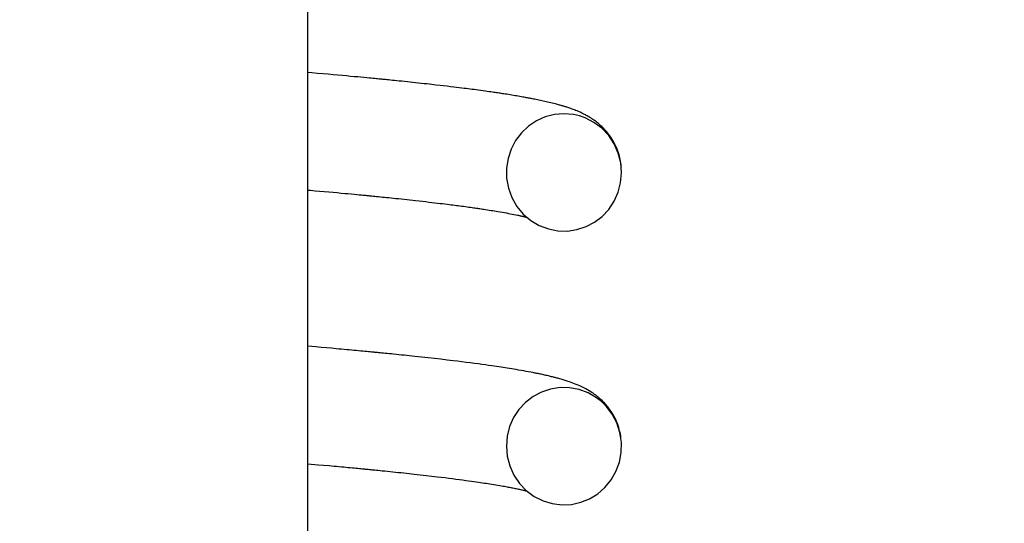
# Model space of a CAD drawing. Extents: x -285 to 5863, y 308 to 3178.
# Tile 350 of 622: x 1791.167 to 1791.84, y 972.536 to 972.879. Entities that reach past the tile are written whole.
import ezdxf

# ---------------------------------------------------------------- set-up
doc = ezdxf.new("R2010")
doc.units = 0
doc.header["$MEASUREMENT"] = 0
doc.header["$PDSIZE"] = 1
doc.layers.get('DEFPOINTS').update_dxf_attribs({"linetype": 'CONTINUOUS'})
doc.layers.add('DIM', color=3, linetype='CONTINUOUS')
doc.layers.add('SPILL-BUCKET', color=1, linetype='CONTINUOUS')
doc.styles.add('SIMPLEX', font='simplex')
doc.dimstyles.new('DIM64', dxfattribs={"dimscale": 64, "dimtxt": 0.09375, "dimasz": 0.09375, "dimexe": 0.0625, "dimexo": 0.0625, "dimgap": 0.046875, "dimtad": 1, "dimdec": 4, "dimzin": 3, "dimdsep": 46, "dimlunit": 4, "dimtxsty": 'SIMPLEX', "dimcen": 0, "dimclrd": 256, "dimclre": 256, "dimclrt": 256, "dimadec": 0, "dimazin": 0, "dimtfac": 1, "dimtdec": 4, "dimtmove": 0, "dimatfit": 3, "dimfxl": 1, "dimfrac": 2, "dimtolj": 1, "dimtzin": 0, "dimarcsym": 0})

# ---------------------------------------------------------------- blocks, each defined once
blk = doc.blocks.new('*D13')
at = {"layer": 'DEFPOINTS', "color": 0, "transparency": 16777216}
for p in [(1368.54722, 978.29596), (2031.77254, 978.01471), (1368.54722, 700.52328)]:
    blk.add_point(p, dxfattribs=at)
at = {"layer": 'DIM', "lineweight": -2, "transparency": 16777216}
for p, q in [((1368.54722, 974.29596), (1368.54722, 696.52328)), ((2031.77254, 974.01471), (2031.77254, 696.52328)), ((2025.77254, 700.52328), (1374.54722, 700.52328))]:
    blk.add_line(p, q, dxfattribs=at)
at = {"layer": 'DIM', "transparency": 16777216}
for points in [[(1374.54722, 701.52328), (1374.54722, 699.52328), (1368.54722, 700.52328)], [(2025.77254, 701.52328), (2025.77254, 699.52328), (2031.77254, 700.52328)]]:
    blk.add_solid(points, dxfattribs=at)
at = {"layer": 'DIM', "transparency": 16777216, "insert": (1700.15988, 708.09471), "char_height": 6, "attachment_point": 5, "style": 'SIMPLEX'}
blk.add_mtext('\\A1;55\'-3 1/4" (F.V. TANK SLAB)', dxfattribs=at)

msp = doc.modelspace()

# ---------------------------------------------------------------- linework, layer by layer
at = {"layer": 'SPILL-BUCKET', "color": 7, "linetype": 'Continuous'}
for p, q in [((1791.36384, 971.74672), (1791.36384, 973.25719)), ((1791.36667, 972.84311), (1791.36383, 972.84336)), ((1791.37047, 972.84278), (1791.36667, 972.84311)), ((1791.37423, 972.84246), (1791.37047, 972.84278)), ((1791.37772, 972.84215), (1791.37423, 972.84246)), ((1791.38118, 972.84184), (1791.37772, 972.84215)), ((1791.38431, 972.84156), (1791.38118, 972.84184)), ((1791.38743, 972.84128), (1791.38431, 972.84156)), ((1791.39022, 972.84103), (1791.38743, 972.84128)), ((1791.393, 972.84077), (1791.39022, 972.84103)), ((1791.39546, 972.84054), (1791.393, 972.84077)), ((1791.39791, 972.84032), (1791.39546, 972.84054)), ((1791.40006, 972.84011), (1791.39791, 972.84032)), ((1791.4022, 972.83992), (1791.40006, 972.84011)), ((1791.40404, 972.83974), (1791.4022, 972.83992)), ((1791.40588, 972.83957), (1791.40404, 972.83974)), ((1791.4072, 972.83944), (1791.40588, 972.83957)), ((1791.40851, 972.83931), (1791.4072, 972.83944)), ((1791.40962, 972.83921), (1791.40851, 972.83931)), ((1791.41074, 972.8391), (1791.40962, 972.83921)), ((1791.4117, 972.83901), (1791.41074, 972.8391)), ((1791.41265, 972.83891), (1791.4117, 972.83901)), ((1791.41349, 972.83883), (1791.41265, 972.83891)), ((1791.41432, 972.83875), (1791.41349, 972.83883)), ((1791.41509, 972.83867), (1791.41432, 972.83875)), ((1791.41586, 972.8386), (1791.41509, 972.83867)), ((1791.41685, 972.8385), (1791.41586, 972.8386)), ((1791.41783, 972.8384), (1791.41685, 972.8385)), ((1791.41903, 972.83828), (1791.41783, 972.8384)), ((1791.42023, 972.83817), (1791.41903, 972.83828)), ((1791.42164, 972.83802), (1791.42023, 972.83817)), ((1791.42304, 972.83788), (1791.42164, 972.83802)), ((1791.42465, 972.83772), (1791.42304, 972.83788)), ((1791.42625, 972.83756), (1791.42465, 972.83772)), ((1791.42806, 972.83737), (1791.42625, 972.83756)), ((1791.42985, 972.83719), (1791.42806, 972.83737)), ((1791.43184, 972.83698), (1791.42985, 972.83719)), ((1791.43382, 972.83677), (1791.43184, 972.83698)), ((1791.43564, 972.83658), (1791.43382, 972.83677)), ((1791.43746, 972.83639), (1791.43564, 972.83658)), ((1791.4394, 972.83618), (1791.43746, 972.83639)), ((1791.44132, 972.83597), (1791.4394, 972.83618)), ((1791.44321, 972.83576), (1791.44132, 972.83597)), ((1791.44507, 972.83556), (1791.44321, 972.83576)), ((1791.44685, 972.83536), (1791.44507, 972.83556)), ((1791.44861, 972.83517), (1791.44685, 972.83536)), ((1791.45138, 972.83485), (1791.44861, 972.83517)), ((1791.45412, 972.83454), (1791.45138, 972.83485)), ((1791.45661, 972.83425), (1791.45412, 972.83454)), ((1791.45906, 972.83396), (1791.45661, 972.83425)), ((1791.46127, 972.8337), (1791.45906, 972.83396)), ((1791.46346, 972.83344), (1791.46127, 972.8337)), ((1791.46536, 972.83321), (1791.46346, 972.83344)), ((1791.46725, 972.83298), (1791.46536, 972.83321)), ((1791.46892, 972.83277), (1791.46725, 972.83298)), ((1791.47057, 972.83256), (1791.46892, 972.83277)), ((1791.47202, 972.83238), (1791.47057, 972.83256)), ((1791.47345, 972.83219), (1791.47202, 972.83238)), ((1791.47477, 972.83202), (1791.47345, 972.83219)), ((1791.47608, 972.83185), (1791.47477, 972.83202)), ((1791.4775, 972.83167), (1791.47608, 972.83185)), ((1791.47891, 972.83148), (1791.4775, 972.83167)), ((1791.48043, 972.83128), (1791.47891, 972.83148)), ((1791.48194, 972.83107), (1791.48043, 972.83128)), ((1791.48355, 972.83085), (1791.48194, 972.83107)), ((1791.48515, 972.83063), (1791.48355, 972.83085)), ((1791.48639, 972.83046), (1791.48515, 972.83063)), ((1791.48762, 972.83029), (1791.48639, 972.83046)), ((1791.48875, 972.83013), (1791.48762, 972.83029)), ((1791.48987, 972.82996), (1791.48875, 972.83013)), ((1791.49088, 972.82982), (1791.48987, 972.82996)), ((1791.49188, 972.82967), (1791.49088, 972.82982)), ((1791.49279, 972.82954), (1791.49188, 972.82967)), ((1791.4937, 972.8294), (1791.49279, 972.82954)), ((1791.49442, 972.8293), (1791.4937, 972.8294)), ((1791.49514, 972.82919), (1791.49442, 972.8293)), ((1791.49598, 972.82906), (1791.49514, 972.82919)), ((1791.49681, 972.82893), (1791.49598, 972.82906)), ((1791.49776, 972.82879), (1791.49681, 972.82893)), ((1791.4987, 972.82864), (1791.49776, 972.82879)), ((1791.49976, 972.82848), (1791.4987, 972.82864)), ((1791.5008, 972.82831), (1791.49976, 972.82848)), ((1791.50196, 972.82813), (1791.5008, 972.82831)), ((1791.5031, 972.82794), (1791.50196, 972.82813)), ((1791.50427, 972.82775), (1791.5031, 972.82794)), ((1791.50543, 972.82756), (1791.50427, 972.82775)), ((1791.50649, 972.82738), (1791.50543, 972.82756)), ((1791.50753, 972.8272), (1791.50649, 972.82738)), ((1791.50863, 972.82701), (1791.50753, 972.8272)), ((1791.50972, 972.82682), (1791.50863, 972.82701)), ((1791.51067, 972.82665), (1791.50972, 972.82682)), ((1791.51162, 972.82649), (1791.51067, 972.82665)), ((1791.51244, 972.82634), (1791.51162, 972.82649)), ((1791.51326, 972.82619), (1791.51244, 972.82634)), ((1791.51396, 972.82606), (1791.51326, 972.82619)), ((1791.51465, 972.82593), (1791.51396, 972.82606)), ((1791.51525, 972.82581), (1791.51465, 972.82593)), ((1791.51585, 972.8257), (1791.51525, 972.82581)), ((1791.51645, 972.82559), (1791.51585, 972.8257)), ((1791.51704, 972.82547), (1791.51645, 972.82559)), ((1791.51797, 972.82529), (1791.51704, 972.82547)), ((1791.5189, 972.82511), (1791.51797, 972.82529)), ((1791.51984, 972.82492), (1791.5189, 972.82511)), ((1791.52078, 972.82473), (1791.51984, 972.82492)), ((1791.52174, 972.82453), (1791.52078, 972.82473)), ((1791.52269, 972.82433), (1791.52174, 972.82453)), ((1791.52367, 972.82412), (1791.52269, 972.82433)), ((1791.52464, 972.82391), (1791.52367, 972.82412)), ((1791.52564, 972.82369), (1791.52464, 972.82391)), ((1791.52664, 972.82347), (1791.52564, 972.82369)), ((1791.52765, 972.82323), (1791.52664, 972.82347)), ((1791.52865, 972.823), (1791.52765, 972.82323)), ((1791.52973, 972.82274), (1791.52865, 972.823)), ((1791.53081, 972.82248), (1791.52973, 972.82274)), ((1791.53193, 972.82219), (1791.53081, 972.82248)), ((1791.53303, 972.82191), (1791.53193, 972.82219)), ((1791.53375, 972.82172), (1791.53303, 972.82191)), ((1791.53446, 972.82153), (1791.53375, 972.82172)), ((1791.53511, 972.82135), (1791.53446, 972.82153)), ((1791.53575, 972.82117), (1791.53511, 972.82135)), ((1791.53229, 972.81466), (1791.52598, 972.81303)), ((1791.53879, 972.8152), (1791.53229, 972.81466)), ((1791.53631, 972.82102), (1791.53575, 972.82117)), ((1791.53687, 972.82085), (1791.53631, 972.82102)), ((1791.53736, 972.82071), (1791.53687, 972.82085)), ((1791.53785, 972.82057), (1791.53736, 972.82071)), ((1791.53832, 972.82043), (1791.53785, 972.82057)), ((1791.53878, 972.82029), (1791.53832, 972.82043)), ((1791.53925, 972.82015), (1791.53878, 972.82029)), ((1791.54528, 972.81466), (1791.53879, 972.8152)), ((1791.53971, 972.82), (1791.53925, 972.82015)), ((1791.54027, 972.81983), (1791.53971, 972.82)), ((1791.54083, 972.81965), (1791.54027, 972.81983)), ((1791.54146, 972.81944), (1791.54083, 972.81965)), ((1791.5421, 972.81922), (1791.54146, 972.81944)), ((1791.54283, 972.81897), (1791.5421, 972.81922)), ((1791.54355, 972.81872), (1791.54283, 972.81897)), ((1791.54434, 972.81844), (1791.54355, 972.81872)), ((1791.54512, 972.81815), (1791.54434, 972.81844)), ((1791.54589, 972.81785), (1791.54512, 972.81815)), ((1791.54934, 972.81374), (1791.54528, 972.81466)), ((1791.54667, 972.81755), (1791.54589, 972.81785)), ((1791.54773, 972.81712), (1791.54667, 972.81755)), ((1791.54879, 972.81666), (1791.54773, 972.81712)), ((1791.54983, 972.8162), (1791.54879, 972.81666)), ((1791.55089, 972.81571), (1791.54983, 972.8162)), ((1791.55135, 972.81549), (1791.55089, 972.81571)), ((1791.55182, 972.81526), (1791.55135, 972.81549)), ((1791.55234, 972.815), (1791.55182, 972.81526)), ((1791.55287, 972.81473), (1791.55234, 972.815)), ((1791.55344, 972.81443), (1791.55287, 972.81473)), ((1791.52003, 972.81037), (1791.51459, 972.80673)), ((1791.52598, 972.81303), (1791.52003, 972.81037)), ((1791.55328, 972.81239), (1791.54934, 972.81374)), ((1791.55928, 972.80933), (1791.55328, 972.81239)), ((1791.55402, 972.81411), (1791.55344, 972.81443)), ((1791.55464, 972.81377), (1791.55402, 972.81411)), ((1791.55525, 972.81342), (1791.55464, 972.81377)), ((1791.55581, 972.81309), (1791.55525, 972.81342)), ((1791.55637, 972.81275), (1791.55581, 972.81309)), ((1791.55686, 972.81245), (1791.55637, 972.81275)), ((1791.55735, 972.81214), (1791.55686, 972.81245)), ((1791.55794, 972.81175), (1791.55735, 972.81214)), ((1791.55854, 972.81135), (1791.55794, 972.81175)), ((1791.55912, 972.81095), (1791.55854, 972.81135)), ((1791.55971, 972.81052), (1791.55912, 972.81095)), ((1791.56467, 972.80531), (1791.55928, 972.80933)), ((1791.56033, 972.81008), (1791.55971, 972.81052)), ((1791.56094, 972.80961), (1791.56033, 972.81008)), ((1791.56162, 972.80907), (1791.56094, 972.80961)), ((1791.56232, 972.8085), (1791.56162, 972.80907)), ((1791.56313, 972.8078), (1791.56232, 972.8085)), ((1791.56396, 972.80706), (1791.56313, 972.8078)), ((1791.50982, 972.80225), (1791.5058, 972.79697)), ((1791.51459, 972.80673), (1791.50982, 972.80225)), ((1791.56485, 972.80622), (1791.56396, 972.80706)), ((1791.56936, 972.80034), (1791.56467, 972.80531)), ((1791.56573, 972.80535), (1791.56485, 972.80622)), ((1791.56652, 972.80452), (1791.56573, 972.80535)), ((1791.5673, 972.80366), (1791.56652, 972.80452)), ((1791.56798, 972.80286), (1791.5673, 972.80366)), ((1791.56866, 972.80204), (1791.56798, 972.80286)), ((1791.56935, 972.80115), (1791.56866, 972.80204)), ((1791.57003, 972.80024), (1791.56935, 972.80115)), ((1791.5058, 972.79697), (1791.50269, 972.7911)), ((1791.57314, 972.79465), (1791.56936, 972.80034)), ((1791.57074, 972.79921), (1791.57003, 972.80024)), ((1791.57143, 972.79816), (1791.57074, 972.79921)), ((1791.57215, 972.79698), (1791.57143, 972.79816)), ((1791.57284, 972.79578), (1791.57215, 972.79698)), ((1791.57351, 972.79451), (1791.57284, 972.79578)), ((1791.57591, 972.78836), (1791.57314, 972.79465)), ((1791.57415, 972.79319), (1791.57351, 972.79451)), ((1791.50269, 972.7911), (1791.50057, 972.78467)), ((1791.57448, 972.79247), (1791.57415, 972.79319)), ((1791.5748, 972.79173), (1791.57448, 972.79247)), ((1791.57507, 972.79105), (1791.5748, 972.79173)), ((1791.57534, 972.79036), (1791.57507, 972.79105)), ((1791.57557, 972.78974), (1791.57534, 972.79036)), ((1791.5758, 972.7891), (1791.57557, 972.78974)), ((1791.576, 972.78849), (1791.5758, 972.7891)), ((1791.57759, 972.7817), (1791.57591, 972.78836)), ((1791.5762, 972.78786), (1791.576, 972.78849)), ((1791.57645, 972.78706), (1791.5762, 972.78786)), ((1791.50057, 972.78467), (1791.49954, 972.77799)), ((1791.57667, 972.78624), (1791.57645, 972.78706)), ((1791.57693, 972.78521), (1791.57667, 972.78624)), ((1791.57717, 972.78416), (1791.57693, 972.78521)), ((1791.57742, 972.7829), (1791.57717, 972.78416)), ((1791.57763, 972.78164), (1791.57742, 972.7829)), ((1791.57812, 972.77489), (1791.57759, 972.7817)), ((1791.57782, 972.78018), (1791.57763, 972.78164)), ((1791.49954, 972.77799), (1791.49964, 972.77114)), ((1791.57751, 972.76809), (1791.57812, 972.77489)), ((1791.57797, 972.77872), (1791.57782, 972.78018)), ((1791.57799, 972.77844), (1791.57797, 972.77872)), ((1791.49964, 972.77114), (1791.50087, 972.7644)), ((1791.5758, 972.76158), (1791.57751, 972.76809)), ((1791.36383, 972.76312), (1791.36573, 972.76296)), ((1791.36573, 972.76296), (1791.36878, 972.76269)), ((1791.36878, 972.76269), (1791.37181, 972.76242)), ((1791.37181, 972.76242), (1791.37503, 972.76213)), ((1791.37503, 972.76213), (1791.37823, 972.76184)), ((1791.37823, 972.76184), (1791.38111, 972.76158)), ((1791.38111, 972.76158), (1791.38397, 972.76133)), ((1791.38397, 972.76133), (1791.38652, 972.76109)), ((1791.38652, 972.76109), (1791.38904, 972.76086)), ((1791.38904, 972.76086), (1791.39127, 972.76065)), ((1791.39127, 972.76065), (1791.39348, 972.76044)), ((1791.50087, 972.7644), (1791.50324, 972.75794)), ((1791.57304, 972.75544), (1791.5758, 972.76158)), ((1791.57665, 972.76431), (1791.57668, 972.76444)), ((1791.39348, 972.76044), (1791.39539, 972.76026)), ((1791.39539, 972.76026), (1791.3973, 972.76008)), ((1791.3973, 972.76008), (1791.39891, 972.75993)), ((1791.39891, 972.75993), (1791.40051, 972.75978)), ((1791.40051, 972.75978), (1791.40143, 972.75969)), ((1791.40143, 972.75969), (1791.40235, 972.7596)), ((1791.40235, 972.7596), (1791.40316, 972.75952)), ((1791.40316, 972.75952), (1791.40397, 972.75944)), ((1791.40397, 972.75944), (1791.40468, 972.75937)), ((1791.40468, 972.75937), (1791.4054, 972.7593)), ((1791.4054, 972.7593), (1791.40606, 972.75924)), ((1791.40606, 972.75924), (1791.40672, 972.75917)), ((1791.40672, 972.75917), (1791.4076, 972.75908)), ((1791.4076, 972.75908), (1791.40847, 972.759)), ((1791.40847, 972.759), (1791.40962, 972.75889)), ((1791.40962, 972.75889), (1791.41075, 972.75877)), ((1791.41075, 972.75877), (1791.41215, 972.75864)), ((1791.41215, 972.75864), (1791.41353, 972.7585)), ((1791.41353, 972.7585), (1791.41484, 972.75836)), ((1791.41484, 972.75836), (1791.41615, 972.75823)), ((1791.41615, 972.75823), (1791.41761, 972.75808)), ((1791.41761, 972.75808), (1791.41907, 972.75793)), ((1791.41907, 972.75793), (1791.42069, 972.75777)), ((1791.42069, 972.75777), (1791.4223, 972.7576)), ((1791.4223, 972.7576), (1791.42406, 972.75742)), ((1791.42406, 972.75742), (1791.4258, 972.75724)), ((1791.4258, 972.75724), (1791.4277, 972.75703)), ((1791.4277, 972.75703), (1791.42958, 972.75683)), ((1791.42958, 972.75683), (1791.43158, 972.75662)), ((1791.43158, 972.75662), (1791.43356, 972.7564)), ((1791.43356, 972.7564), (1791.43546, 972.7562)), ((1791.43546, 972.7562), (1791.43735, 972.75599)), ((1791.43735, 972.75599), (1791.43978, 972.75572)), ((1791.43978, 972.75572), (1791.44218, 972.75545)), ((1791.44218, 972.75545), (1791.44439, 972.7552)), ((1791.44439, 972.7552), (1791.44658, 972.75494)), ((1791.44658, 972.75494), (1791.44858, 972.75471)), ((1791.44858, 972.75471), (1791.45057, 972.75447)), ((1791.45057, 972.75447), (1791.45238, 972.75426)), ((1791.45238, 972.75426), (1791.45417, 972.75404)), ((1791.45417, 972.75404), (1791.45583, 972.75384)), ((1791.50324, 972.75794), (1791.50666, 972.75198)), ((1791.56936, 972.74994), (1791.57304, 972.75544)), ((1791.45583, 972.75384), (1791.45747, 972.75364)), ((1791.45747, 972.75364), (1791.45894, 972.75346)), ((1791.45894, 972.75346), (1791.4604, 972.75328)), ((1791.4604, 972.75328), (1791.4617, 972.75311)), ((1791.4617, 972.75311), (1791.46298, 972.75295)), ((1791.46298, 972.75295), (1791.46414, 972.7528)), ((1791.46414, 972.7528), (1791.46528, 972.75265)), ((1791.46528, 972.75265), (1791.46647, 972.7525)), ((1791.46647, 972.7525), (1791.46765, 972.75235)), ((1791.46765, 972.75235), (1791.4689, 972.75218)), ((1791.4689, 972.75218), (1791.47014, 972.75201)), ((1791.47014, 972.75201), (1791.47145, 972.75184)), ((1791.47145, 972.75184), (1791.47275, 972.75166)), ((1791.47275, 972.75166), (1791.47387, 972.75151)), ((1791.47387, 972.75151), (1791.47498, 972.75135)), ((1791.47498, 972.75135), (1791.47602, 972.7512)), ((1791.47602, 972.7512), (1791.47705, 972.75106)), ((1791.47705, 972.75106), (1791.47797, 972.75093)), ((1791.47797, 972.75093), (1791.47888, 972.7508)), ((1791.47888, 972.7508), (1791.4797, 972.75068)), ((1791.4797, 972.75068), (1791.4805, 972.75056)), ((1791.4805, 972.75056), (1791.48135, 972.75044)), ((1791.48135, 972.75044), (1791.48219, 972.75031)), ((1791.48219, 972.75031), (1791.48314, 972.75017)), ((1791.48314, 972.75017), (1791.48407, 972.75003)), ((1791.48407, 972.75003), (1791.48531, 972.74984)), ((1791.48531, 972.74984), (1791.48652, 972.74965)), ((1791.48652, 972.74965), (1791.48776, 972.74946)), ((1791.48776, 972.74946), (1791.48898, 972.74926)), ((1791.48898, 972.74926), (1791.49018, 972.74907)), ((1791.49018, 972.74907), (1791.49136, 972.74888)), ((1791.49136, 972.74888), (1791.49252, 972.74869)), ((1791.49252, 972.74869), (1791.49365, 972.7485)), ((1791.49365, 972.7485), (1791.49522, 972.74823)), ((1791.49522, 972.74823), (1791.49674, 972.74796)), ((1791.49674, 972.74796), (1791.49818, 972.74771)), ((1791.49818, 972.74771), (1791.49957, 972.74746)), ((1791.49957, 972.74746), (1791.50087, 972.74721)), ((1791.50087, 972.74721), (1791.50213, 972.74697)), ((1791.50666, 972.75198), (1791.51101, 972.74674)), ((1791.56484, 972.74512), (1791.56936, 972.74994)), ((1791.50213, 972.74697), (1791.50341, 972.74673)), ((1791.50341, 972.74673), (1791.50464, 972.74648)), ((1791.50464, 972.74648), (1791.50592, 972.74622)), ((1791.50592, 972.74622), (1791.50715, 972.74596)), ((1791.50715, 972.74596), (1791.50764, 972.74585)), ((1791.50764, 972.74585), (1791.50813, 972.74575)), ((1791.50813, 972.74575), (1791.50856, 972.74565)), ((1791.50856, 972.74565), (1791.50898, 972.74556)), ((1791.50898, 972.74556), (1791.50935, 972.74547)), ((1791.50935, 972.74547), (1791.50971, 972.74539)), ((1791.50971, 972.74539), (1791.51002, 972.74532)), ((1791.51002, 972.74532), (1791.51033, 972.74525)), ((1791.51033, 972.74525), (1791.51059, 972.74519)), ((1791.51059, 972.74519), (1791.51085, 972.74513)), ((1791.51085, 972.74513), (1791.51114, 972.74506)), ((1791.51101, 972.74674), (1791.51619, 972.74232)), ((1791.51114, 972.74506), (1791.51142, 972.74499)), ((1791.51142, 972.74499), (1791.51175, 972.74491)), ((1791.51175, 972.74491), (1791.51208, 972.74483)), ((1791.51208, 972.74483), (1791.51246, 972.74473)), ((1791.51246, 972.74473), (1791.51283, 972.74464)), ((1791.51283, 972.74464), (1791.51343, 972.74449)), ((1791.51619, 972.74232), (1791.52194, 972.73892)), ((1791.55386, 972.73813), (1791.55964, 972.74117)), ((1791.55964, 972.74117), (1791.56484, 972.74512)), ((1791.52194, 972.73892), (1791.5282, 972.73654)), ((1791.5282, 972.73654), (1791.53465, 972.73529)), ((1791.53465, 972.73529), (1791.54123, 972.73514)), ((1791.54123, 972.73514), (1791.54767, 972.73611)), ((1791.54767, 972.73611), (1791.55386, 972.73813)), ((1791.36923, 972.65596), (1791.36384, 972.65642)), ((1791.37288, 972.65564), (1791.36923, 972.65596)), ((1791.37649, 972.65532), (1791.37288, 972.65564)), ((1791.3799, 972.65502), (1791.37649, 972.65532)), ((1791.38329, 972.65472), (1791.3799, 972.65502)), ((1791.38509, 972.65456), (1791.38329, 972.65472)), ((1791.3869, 972.65439), (1791.38509, 972.65456)), ((1791.38864, 972.65423), (1791.3869, 972.65439)), ((1791.39037, 972.65408), (1791.38864, 972.65423)), ((1791.39204, 972.65392), (1791.39037, 972.65408)), ((1791.3937, 972.65377), (1791.39204, 972.65392)), ((1791.39531, 972.65362), (1791.3937, 972.65377)), ((1791.39691, 972.65347), (1791.39531, 972.65362)), ((1791.39845, 972.65333), (1791.39691, 972.65347)), ((1791.39998, 972.65319), (1791.39845, 972.65333)), ((1791.40143, 972.65305), (1791.39998, 972.65319)), ((1791.40288, 972.65291), (1791.40143, 972.65305)), ((1791.40413, 972.6528), (1791.40288, 972.65291)), ((1791.40537, 972.65268), (1791.40413, 972.6528)), ((1791.4064, 972.65258), (1791.40537, 972.65268)), ((1791.40743, 972.65248), (1791.4064, 972.65258)), ((1791.40806, 972.65242), (1791.40743, 972.65248)), ((1791.40868, 972.65236), (1791.40806, 972.65242)), ((1791.40919, 972.65231), (1791.40868, 972.65236)), ((1791.4097, 972.65226), (1791.40919, 972.65231)), ((1791.4101, 972.65223), (1791.4097, 972.65226)), ((1791.41049, 972.65219), (1791.4101, 972.65223)), ((1791.41096, 972.65214), (1791.41049, 972.65219)), ((1791.41142, 972.6521), (1791.41096, 972.65214)), ((1791.41208, 972.65203), (1791.41142, 972.6521)), ((1791.41273, 972.65197), (1791.41208, 972.65203)), ((1791.41357, 972.65189), (1791.41273, 972.65197)), ((1791.41441, 972.65181), (1791.41357, 972.65189)), ((1791.41554, 972.65169), (1791.41441, 972.65181)), ((1791.41666, 972.65158), (1791.41554, 972.65169)), ((1791.418, 972.65145), (1791.41666, 972.65158)), ((1791.41934, 972.65132), (1791.418, 972.65145)), ((1791.42089, 972.65117), (1791.41934, 972.65132)), ((1791.42242, 972.65101), (1791.42089, 972.65117)), ((1791.42417, 972.65083), (1791.42242, 972.65101)), ((1791.42591, 972.65066), (1791.42417, 972.65083)), ((1791.42778, 972.65046), (1791.42591, 972.65066)), ((1791.42964, 972.65027), (1791.42778, 972.65046)), ((1791.43149, 972.65008), (1791.42964, 972.65027)), ((1791.43332, 972.64989), (1791.43149, 972.65008)), ((1791.43514, 972.6497), (1791.43332, 972.64989)), ((1791.43695, 972.6495), (1791.43514, 972.6497)), ((1791.44153, 972.64901), (1791.43695, 972.6495)), ((1791.44602, 972.64852), (1791.44153, 972.64901)), ((1791.45041, 972.64803), (1791.44602, 972.64852)), ((1791.45471, 972.64754), (1791.45041, 972.64803)), ((1791.45892, 972.64705), (1791.45471, 972.64754)), ((1791.46303, 972.64655), (1791.45892, 972.64705)), ((1791.4661, 972.64618), (1791.46303, 972.64655)), ((1791.46913, 972.64581), (1791.4661, 972.64618)), ((1791.47208, 972.64543), (1791.46913, 972.64581)), ((1791.47497, 972.64506), (1791.47208, 972.64543)), ((1791.47767, 972.64471), (1791.47497, 972.64506)), ((1791.48032, 972.64436), (1791.47767, 972.64471)), ((1791.48276, 972.64403), (1791.48032, 972.64436)), ((1791.48516, 972.6437), (1791.48276, 972.64403)), ((1791.48736, 972.64339), (1791.48516, 972.6437)), ((1791.48953, 972.64308), (1791.48736, 972.64339)), ((1791.49118, 972.64284), (1791.48953, 972.64308)), ((1791.49282, 972.6426), (1791.49118, 972.64284)), ((1791.49432, 972.64238), (1791.49282, 972.6426)), ((1791.49581, 972.64215), (1791.49432, 972.64238)), ((1791.49723, 972.64194), (1791.49581, 972.64215)), ((1791.49863, 972.64172), (1791.49723, 972.64194)), ((1791.5001, 972.64149), (1791.49863, 972.64172)), ((1791.50156, 972.64125), (1791.5001, 972.64149)), ((1791.5031, 972.641), (1791.50156, 972.64125)), ((1791.50463, 972.64075), (1791.5031, 972.641)), ((1791.50623, 972.64049), (1791.50463, 972.64075)), ((1791.5078, 972.64022), (1791.50623, 972.64049)), ((1791.50956, 972.63991), (1791.5078, 972.64022)), ((1791.51129, 972.63961), (1791.50956, 972.63991)), ((1791.51293, 972.63931), (1791.51129, 972.63961)), ((1791.51453, 972.63902), (1791.51293, 972.63931)), ((1791.51605, 972.63873), (1791.51453, 972.63902)), ((1791.51755, 972.63844), (1791.51605, 972.63873)), ((1791.51826, 972.6383), (1791.51755, 972.63844)), ((1791.51896, 972.63816), (1791.51826, 972.6383)), ((1791.51967, 972.63802), (1791.51896, 972.63816)), ((1791.52037, 972.63788), (1791.51967, 972.63802)), ((1791.52107, 972.63774), (1791.52037, 972.63788)), ((1791.52176, 972.63759), (1791.52107, 972.63774)), ((1791.5225, 972.63744), (1791.52176, 972.63759)), ((1791.52323, 972.63728), (1791.5225, 972.63744)), ((1791.52402, 972.63711), (1791.52323, 972.63728)), ((1791.5248, 972.63694), (1791.52402, 972.63711)), ((1791.52565, 972.63675), (1791.5248, 972.63694)), ((1791.52648, 972.63657), (1791.52565, 972.63675)), ((1791.52734, 972.63637), (1791.52648, 972.63657)), ((1791.52819, 972.63617), (1791.52734, 972.63637)), ((1791.52894, 972.63599), (1791.52819, 972.63617)), ((1791.52968, 972.63582), (1791.52894, 972.63599)), ((1791.53036, 972.63565), (1791.52968, 972.63582)), ((1791.53105, 972.63548), (1791.53036, 972.63565)), ((1791.53161, 972.63534), (1791.53105, 972.63548)), ((1791.53217, 972.6352), (1791.53161, 972.63534)), ((1791.53275, 972.63505), (1791.53217, 972.6352)), ((1791.53333, 972.6349), (1791.53275, 972.63505)), ((1791.53398, 972.63472), (1791.53333, 972.6349)), ((1791.53463, 972.63455), (1791.53398, 972.63472)), ((1791.53536, 972.63435), (1791.53463, 972.63455)), ((1791.53608, 972.63415), (1791.53536, 972.63435)), ((1791.53681, 972.63394), (1791.53608, 972.63415)), ((1791.53754, 972.63373), (1791.53681, 972.63394)), ((1791.53823, 972.63352), (1791.53754, 972.63373)), ((1791.53892, 972.63331), (1791.53823, 972.63352)), ((1791.53958, 972.63311), (1791.53892, 972.63331)), ((1791.54024, 972.6329), (1791.53958, 972.63311)), ((1791.54091, 972.63268), (1791.54024, 972.6329)), ((1791.52967, 972.62718), (1791.52349, 972.62512)), ((1791.53611, 972.62818), (1791.52967, 972.62718)), ((1791.54266, 972.62807), (1791.53611, 972.62818)), ((1791.54157, 972.63247), (1791.54091, 972.63268)), ((1791.54268, 972.63209), (1791.54157, 972.63247)), ((1791.54911, 972.62686), (1791.54266, 972.62807)), ((1791.54379, 972.6317), (1791.54268, 972.63209)), ((1791.54492, 972.63129), (1791.54379, 972.6317)), ((1791.54606, 972.63085), (1791.54492, 972.63129)), ((1791.54723, 972.63039), (1791.54606, 972.63085)), ((1791.54841, 972.62989), (1791.54723, 972.63039)), ((1791.54971, 972.62932), (1791.54841, 972.62989)), ((1791.55526, 972.62458), (1791.54911, 972.62686)), ((1791.55103, 972.62871), (1791.54971, 972.62932)), ((1791.55234, 972.62807), (1791.55103, 972.62871)), ((1791.55367, 972.62737), (1791.55234, 972.62807)), ((1791.55482, 972.62673), (1791.55367, 972.62737)), ((1791.556, 972.62604), (1791.55482, 972.62673)), ((1791.51773, 972.62205), (1791.51255, 972.61807)), ((1791.52349, 972.62512), (1791.51773, 972.62205)), ((1791.56094, 972.62131), (1791.55526, 972.62458)), ((1791.55705, 972.62539), (1791.556, 972.62604)), ((1791.55815, 972.62468), (1791.55705, 972.62539)), ((1791.55866, 972.62433), (1791.55815, 972.62468)), ((1791.55918, 972.62397), (1791.55866, 972.62433)), ((1791.55975, 972.62357), (1791.55918, 972.62397)), ((1791.56031, 972.62315), (1791.55975, 972.62357)), ((1791.56077, 972.6228), (1791.56031, 972.62315)), ((1791.56124, 972.62244), (1791.56077, 972.6228)), ((1791.5644, 972.61861), (1791.56094, 972.62131)), ((1791.56159, 972.62216), (1791.56124, 972.62244)), ((1791.56195, 972.62187), (1791.56159, 972.62216)), ((1791.56224, 972.62163), (1791.56195, 972.62187)), ((1791.56254, 972.62138), (1791.56224, 972.62163)), ((1791.56292, 972.62105), (1791.56254, 972.62138)), ((1791.5633, 972.62072), (1791.56292, 972.62105)), ((1791.56377, 972.6203), (1791.5633, 972.62072)), ((1791.56424, 972.61987), (1791.56377, 972.6203)), ((1791.56479, 972.61934), (1791.56424, 972.61987)), ((1791.50806, 972.61323), (1791.50442, 972.60771)), ((1791.51255, 972.61807), (1791.50806, 972.61323)), ((1791.56753, 972.61555), (1791.5644, 972.61861)), ((1791.56534, 972.6188), (1791.56479, 972.61934)), ((1791.56587, 972.61826), (1791.56534, 972.6188)), ((1791.5664, 972.6177), (1791.56587, 972.61826)), ((1791.56701, 972.61704), (1791.5664, 972.6177)), ((1791.56763, 972.61635), (1791.56701, 972.61704)), ((1791.57171, 972.61012), (1791.56753, 972.61555)), ((1791.56817, 972.6157), (1791.56763, 972.61635)), ((1791.56871, 972.61503), (1791.56817, 972.6157)), ((1791.56928, 972.61431), (1791.56871, 972.61503)), ((1791.56984, 972.61356), (1791.56928, 972.61431)), ((1791.57045, 972.6127), (1791.56984, 972.61356)), ((1791.57105, 972.61182), (1791.57045, 972.6127)), ((1791.50442, 972.60771), (1791.50169, 972.60156)), ((1791.57168, 972.61083), (1791.57105, 972.61182)), ((1791.57229, 972.60981), (1791.57168, 972.61083)), ((1791.57491, 972.60406), (1791.57171, 972.61012)), ((1791.57294, 972.60867), (1791.57229, 972.60981)), ((1791.57355, 972.6075), (1791.57294, 972.60867)), ((1791.57411, 972.60634), (1791.57355, 972.6075)), ((1791.57465, 972.60513), (1791.57411, 972.60634)), ((1791.50169, 972.60156), (1791.50002, 972.59505)), ((1791.57497, 972.60438), (1791.57465, 972.60513)), ((1791.57704, 972.59753), (1791.57491, 972.60406)), ((1791.57527, 972.60361), (1791.57497, 972.60438)), ((1791.57553, 972.60293), (1791.57527, 972.60361)), ((1791.57578, 972.60223), (1791.57553, 972.60293)), ((1791.57599, 972.60161), (1791.57578, 972.60223)), ((1791.57619, 972.60098), (1791.57599, 972.60161)), ((1791.57638, 972.60033), (1791.57619, 972.60098)), ((1791.57658, 972.59966), (1791.57638, 972.60033)), ((1791.57681, 972.59879), (1791.57658, 972.59966)), ((1791.50002, 972.59505), (1791.49944, 972.58824)), ((1791.57702, 972.59792), (1791.57681, 972.59879)), ((1791.57732, 972.59652), (1791.57702, 972.59792)), ((1791.57804, 972.59074), (1791.57704, 972.59753)), ((1791.57757, 972.59511), (1791.57732, 972.59652)), ((1791.5777, 972.5942), (1791.57757, 972.59511)), ((1791.49944, 972.58824), (1791.5, 972.58143)), ((1791.57789, 972.58394), (1791.57804, 972.59074)), ((1791.5, 972.58143), (1791.50171, 972.57477)), ((1791.57662, 972.57725), (1791.57789, 972.58394)), ((1791.36382, 972.57618), (1791.37094, 972.57556)), ((1791.37094, 972.57556), (1791.37464, 972.57523)), ((1791.37464, 972.57523), (1791.37831, 972.5749)), ((1791.37831, 972.5749), (1791.38005, 972.57475)), ((1791.38005, 972.57475), (1791.38178, 972.57459)), ((1791.38178, 972.57459), (1791.38346, 972.57444)), ((1791.38346, 972.57444), (1791.38512, 972.57428)), ((1791.38512, 972.57428), (1791.38673, 972.57414)), ((1791.38673, 972.57414), (1791.38832, 972.57399)), ((1791.38832, 972.57399), (1791.38986, 972.57384)), ((1791.38986, 972.57384), (1791.3914, 972.5737)), ((1791.3914, 972.5737), (1791.39287, 972.57356)), ((1791.39287, 972.57356), (1791.39434, 972.57343)), ((1791.39434, 972.57343), (1791.39565, 972.5733)), ((1791.39565, 972.5733), (1791.39695, 972.57318)), ((1791.39695, 972.57318), (1791.39804, 972.57308)), ((1791.39804, 972.57308), (1791.39913, 972.57297)), ((1791.39913, 972.57297), (1791.40001, 972.57289)), ((1791.40001, 972.57289), (1791.40088, 972.57281)), ((1791.40088, 972.57281), (1791.40148, 972.57275)), ((1791.40148, 972.57275), (1791.40208, 972.57269)), ((1791.40208, 972.57269), (1791.40253, 972.57264)), ((1791.40253, 972.57264), (1791.40298, 972.5726)), ((1791.40298, 972.5726), (1791.4036, 972.57254)), ((1791.4036, 972.57254), (1791.4042, 972.57248)), ((1791.4042, 972.57248), (1791.40507, 972.5724)), ((1791.40507, 972.5724), (1791.40593, 972.57231)), ((1791.50171, 972.57477), (1791.50452, 972.56849)), ((1791.57429, 972.57098), (1791.57662, 972.57725)), ((1791.5763, 972.57618), (1791.57639, 972.57647)), ((1791.57639, 972.57647), (1791.57648, 972.57679)), ((1791.57648, 972.57679), (1791.5765, 972.57686)), ((1791.40593, 972.57231), (1791.40679, 972.57223)), ((1791.40679, 972.57223), (1791.40765, 972.57215)), ((1791.40765, 972.57215), (1791.40866, 972.57205)), ((1791.40866, 972.57205), (1791.40966, 972.57195)), ((1791.40966, 972.57195), (1791.41082, 972.57183)), ((1791.41082, 972.57183), (1791.41198, 972.57172)), ((1791.41198, 972.57172), (1791.41329, 972.57159)), ((1791.41329, 972.57159), (1791.41458, 972.57146)), ((1791.41458, 972.57146), (1791.41638, 972.57127)), ((1791.41638, 972.57127), (1791.41816, 972.57109)), ((1791.41816, 972.57109), (1791.42007, 972.5709)), ((1791.42007, 972.5709), (1791.42196, 972.5707)), ((1791.42196, 972.5707), (1791.42383, 972.57051)), ((1791.42383, 972.57051), (1791.42569, 972.57031)), ((1791.42569, 972.57031), (1791.42753, 972.57012)), ((1791.42753, 972.57012), (1791.42936, 972.56992)), ((1791.42936, 972.56992), (1791.43116, 972.56973)), ((1791.43116, 972.56973), (1791.43296, 972.56954)), ((1791.43296, 972.56954), (1791.43473, 972.56934)), ((1791.43473, 972.56934), (1791.43649, 972.56915)), ((1791.43649, 972.56915), (1791.44057, 972.56869)), ((1791.44057, 972.56869), (1791.44456, 972.56824)), ((1791.44456, 972.56824), (1791.44846, 972.56779)), ((1791.44846, 972.56779), (1791.45227, 972.56734)), ((1791.45227, 972.56734), (1791.45493, 972.56702)), ((1791.45493, 972.56702), (1791.45754, 972.5667)), ((1791.45754, 972.5667), (1791.46011, 972.56638)), ((1791.46011, 972.56638), (1791.46263, 972.56606)), ((1791.46263, 972.56606), (1791.46503, 972.56575)), ((1791.46503, 972.56575), (1791.46739, 972.56544)), ((1791.50452, 972.56849), (1791.50833, 972.56282)), ((1791.57097, 972.56517), (1791.57429, 972.57098)), ((1791.46739, 972.56544), (1791.46957, 972.56516)), ((1791.46957, 972.56516), (1791.47171, 972.56487)), ((1791.47171, 972.56487), (1791.47369, 972.5646)), ((1791.47369, 972.5646), (1791.47563, 972.56432)), ((1791.47563, 972.56432), (1791.47725, 972.56409)), ((1791.47725, 972.56409), (1791.47886, 972.56387)), ((1791.47886, 972.56387), (1791.48033, 972.56365)), ((1791.48033, 972.56365), (1791.48179, 972.56344)), ((1791.48179, 972.56344), (1791.48312, 972.56324)), ((1791.48312, 972.56324), (1791.48444, 972.56304)), ((1791.48444, 972.56304), (1791.4857, 972.56285)), ((1791.4857, 972.56285), (1791.48695, 972.56265)), ((1791.48695, 972.56265), (1791.48827, 972.56244)), ((1791.48827, 972.56244), (1791.48956, 972.56224)), ((1791.48956, 972.56224), (1791.49094, 972.56202)), ((1791.49094, 972.56202), (1791.49228, 972.5618)), ((1791.49228, 972.5618), (1791.49369, 972.56156)), ((1791.49369, 972.56156), (1791.49507, 972.56132)), ((1791.49507, 972.56132), (1791.49612, 972.56114)), ((1791.49612, 972.56114), (1791.49716, 972.56096)), ((1791.49716, 972.56096), (1791.49812, 972.56078)), ((1791.49812, 972.56078), (1791.49907, 972.56061)), ((1791.49907, 972.56061), (1791.49994, 972.56045)), ((1791.49994, 972.56045), (1791.50079, 972.56029)), ((1791.50079, 972.56029), (1791.5016, 972.56014)), ((1791.5016, 972.56014), (1791.50239, 972.55999)), ((1791.50239, 972.55999), (1791.50316, 972.55984)), ((1791.50316, 972.55984), (1791.50392, 972.55969)), ((1791.50392, 972.55969), (1791.50469, 972.55953)), ((1791.50469, 972.55953), (1791.50544, 972.55938)), ((1791.50544, 972.55938), (1791.50624, 972.55921)), ((1791.50624, 972.55921), (1791.50702, 972.55905)), ((1791.50702, 972.55905), (1791.50776, 972.55889)), ((1791.50776, 972.55889), (1791.50847, 972.55874)), ((1791.50833, 972.56282), (1791.51305, 972.55787)), ((1791.56184, 972.55574), (1791.56679, 972.56008)), ((1791.56679, 972.56008), (1791.57097, 972.56517)), ((1791.50847, 972.55874), (1791.50913, 972.55859)), ((1791.50913, 972.55859), (1791.50977, 972.55844)), ((1791.50977, 972.55844), (1791.51033, 972.55831)), ((1791.51033, 972.55831), (1791.51088, 972.55819)), ((1791.51088, 972.55819), (1791.5114, 972.55806)), ((1791.5114, 972.55806), (1791.5119, 972.55794)), ((1791.5119, 972.55794), (1791.51242, 972.55781)), ((1791.51242, 972.55781), (1791.51293, 972.55768)), ((1791.51293, 972.55768), (1791.51346, 972.55754)), ((1791.51305, 972.55787), (1791.51847, 972.55388)), ((1791.51847, 972.55388), (1791.52448, 972.55086)), ((1791.55025, 972.54987), (1791.55629, 972.55233)), ((1791.55629, 972.55233), (1791.56184, 972.55574)), ((1791.52448, 972.55086), (1791.53081, 972.54896)), ((1791.53081, 972.54896), (1791.53736, 972.54816)), ((1791.53736, 972.54816), (1791.54388, 972.54847)), ((1791.54388, 972.54847), (1791.55025, 972.54987))]:
    msp.add_line(p, q, dxfattribs=at)

# ---------------------------------------------------------------- dimensions: what is measured, and where the dimension line sits
at = {"layer": 'DIM'}
dim = msp.add_linear_dim(base=(1368.54722, 700.52328), p1=(2031.77254, 978.01471), p2=(1368.54722, 978.29596), angle=180, text='<> (F.V. TANK SLAB)', dimstyle='DIM64', dxfattribs=at)
dim.commit()
dim.dimension.update_dxf_attribs({"geometry": '*D13', "text_midpoint": (1700.15988, 708.09471)})

doc.saveas('drawing.dxf')
